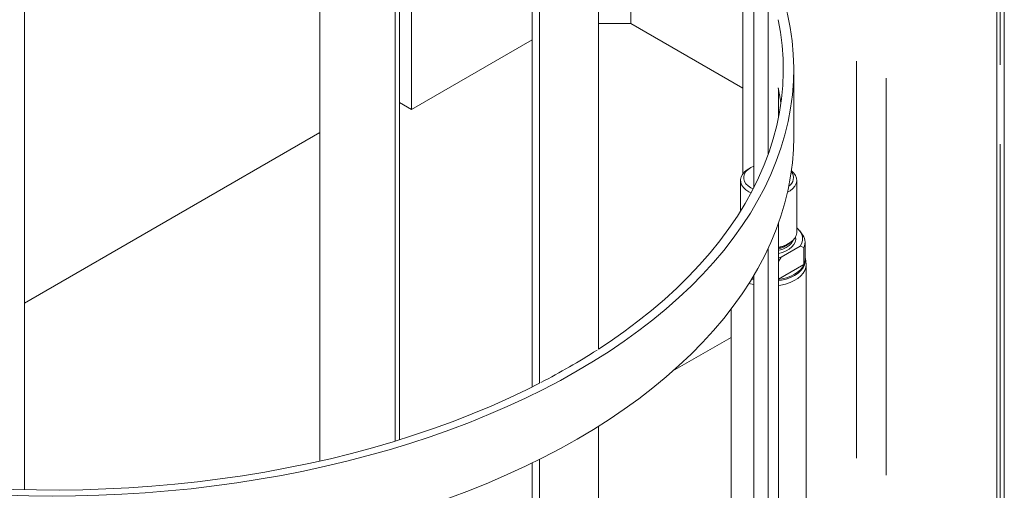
# Model space of a CAD drawing. Header units: millimetres. Extents: x 450 to 25135, y 150 to 17673.
# Tile 371 of 463: x 20945 to 21418, y 11004 to 11230. Entities that reach past the tile are written whole.
import ezdxf

# ---------------------------------------------------------------- set-up
doc = ezdxf.new("R2010")
doc.units = ezdxf.units.MM
doc.linetypes.add('SLD-Centrada-doble', pattern=[12.7, 6.35, -1.27, 1.27, -1.27, 1.27, -1.27])
doc.linetypes.add('SLD-Continua', pattern=[0])
doc.layers.add('OCULTA', color=8, linetype='SLD-Continua')

msp = doc.modelspace()

# ---------------------------------------------------------------- linework, layer by layer
at = {"layer": 'OCULTA', "linetype": 'SLD-Continua', "lineweight": 18, "ltscale": 30}
for p, q in [((21414.18, 11695.45), (21414.18, 10218.47)), ((21417.79, 10216.39), (21417.79, 11692.06)), ((21304.43, 11165.09), (21304.43, 11621.41)), ((21297.48, 11149.07), (21297.48, 11608.33)), ((21222.97, 11071.61), (21222.97, 11536.12)), ((21191.15, 11053.53), (21191.15, 11518.49)), ((21194.68, 11055.29), (21194.68, 11520.24)), ((21125.41, 11027.53), (21125.41, 11493.04)), ((21089.16, 11017.94), (21089.16, 11483.61)), ((20947.43, 11004.24), (20947.43, 11470.11)), ((21127.53, 11028.18), (21127.53, 11351.3)), ((21133.18, 11186.67), (21133.18, 11343.98)), ((21133.18, 11186.67), (21133.18, 11343.98)), ((21133.18, 11186.67), (21133.18, 11343.98)), ((21292.28, 11155.83), (21292.28, 11239.77)), ((21292.28, 11155.83), (21292.28, 11239.77)), ((21292.28, 11155.83), (21292.28, 11239.77)), ((21222.97, 11227.89), (21238.54, 11227.89)), ((21222.97, 11227.89), (21238.54, 11227.89)), ((21222.97, 11227.89), (21238.54, 11227.89)), ((21292.28, 11196.87), (21238.54, 11227.89)), ((21292.28, 11196.87), (21238.54, 11227.89)), ((21292.28, 11196.87), (21238.54, 11227.89)), ((21191.15, 11220.13), (21133.18, 11186.67)), ((21191.15, 11220.13), (21133.18, 11186.67)), ((21191.15, 11220.13), (21133.18, 11186.67)), ((21316.7, 11173.41), (21316.7, 11206.07)), ((21309.35, 11182.68), (21309.35, 11196.8)), ((21133.18, 11186.67), (21127.53, 11189.93)), ((21133.18, 11186.67), (21127.53, 11189.93)), ((21133.18, 11186.67), (21127.53, 11189.93)), ((20947.43, 11093.75), (21089.16, 11175.55)), ((20947.43, 11093.75), (21089.16, 11175.55)), ((20947.43, 11093.75), (21089.16, 11175.55)), ((21296.16, 11158.83), (21295.1, 11158.22)), ((21291.15, 11152.71), (21291.15, 11137.87)), ((21318.15, 11127.8), (21318.15, 11152.71)), ((21296.21, 11146.63), (21295.11, 11147.2)), ((21296.17, 11149.04), (21297.19, 11148.51)), ((21309.35, 10728.3), (21309.35, 11131.92)), ((21320.63, 11127.02), (21319.57, 11128.39)), ((21313.35, 11121.8), (21314.2, 11122.3)), ((21322.15, 11114.74), (21322.15, 11122.9)), ((21304.43, 10663.66), (21304.43, 11119.99)), ((21310.67, 11115.76), (21319.85, 11121.06)), ((21319.85, 11121.06), (21321.63, 11120.46)), ((21321.63, 11120.46), (21321.63, 11112.29)), ((21309.35, 11115.5), (21310.67, 11115.76)), ((21310.67, 11115.76), (21309.35, 11113.8)), ((21309.35, 11105.2), (21321.63, 11112.29)), ((21322.65, 10167.43), (21322.65, 11112.14)), ((21296.77, 11105.72), (21297.48, 11105.52)), ((21297.48, 10647.64), (21297.48, 11106.9)), ((21286.65, 11090.9), (21286.65, 10787.15)), ((21258.75, 11061.22), (21286.65, 11077.32)), ((21258.75, 11061.22), (21286.65, 11077.32)), ((21258.75, 11061.22), (21286.65, 11077.32)), ((21222.97, 10570.18), (21222.97, 11034.69)), ((21194.68, 10553.86), (21194.68, 11018.82)), ((21191.15, 10552.1), (21191.15, 11017.07))]:
    msp.add_line(p, q, dxfattribs=at)
at = {"layer": 'OCULTA', "linetype": 'SLD-Centrada-doble', "lineweight": 18, "ltscale": 30}
for p, q in [((21415.79, 10217.54), (21415.79, 11693.21)), ((21346.77, 10257.37), (21346.77, 11462.3)), ((21361, 10249.16), (21361, 11455.11)), ((21238.54, 11227.89), (21238.54, 11297.01)), ((21238.54, 11227.89), (21238.54, 11297.01)), ((21238.54, 11227.89), (21238.54, 11297.01)), ((21296.47, 11105.22), (21297.48, 11104.94))]:
    msp.add_line(p, q, dxfattribs=at)
at = {"layer": 'OCULTA', "linetype": 'SLD-Continua', "lineweight": 18, "ltscale": 30, "flags": 128}
for points in [[(20609.16, 11182.04), (20610.64, 11175.64), (20612.48, 11169.27), (20614.66, 11162.93), (20617.19, 11156.64), (20620.06, 11150.39), (20623.28, 11144.21), (20626.82, 11138.08), (20630.7, 11132.02), (20634.91, 11126.03), (20639.45, 11120.13), (20644.3, 11114.31), (20649.47, 11108.58), (20654.95, 11102.95), (20660.74, 11097.42), (20666.82, 11091.99), (20673.2, 11086.69), (20679.87, 11081.5), (20686.81, 11076.43), (20694.03, 11071.49), (20701.51, 11066.69), (20709.25, 11062.03), (20717.25, 11057.5), (20725.48, 11053.13), (20733.96, 11048.91), (20742.65, 11044.84), (20751.57, 11040.94), (20760.69, 11037.2), (20770.02, 11033.62), (20779.53, 11030.22), (20789.23, 11026.99), (20799.1, 11023.94), (20809.13, 11021.08), (20819.31, 11018.39), (20829.63, 11015.89), (20840.08, 11013.59), (20850.66, 11011.47), (20861.34, 11009.55), (20872.13, 11007.82), (20883, 11006.29), (20893.95, 11004.95), (20904.97, 11003.82), (20916.05, 11002.89), (20927.17, 11002.16), (20938.32, 11001.63), (20949.5, 11001.31), (20960.69, 11001.19), (20971.88, 11001.27), (20983.07, 11001.56), (20994.23, 11002.05), (21005.35, 11002.74), (21016.44, 11003.64), (21027.47, 11004.73), (21038.43, 11006.03), (21049.32, 11007.53), (21060.12, 11009.22), (21070.83, 11011.11), (21081.42, 11013.19), (21091.9, 11015.46), (21102.25, 11017.93), (21112.45, 11020.58), (21122.51, 11023.41), (21132.41, 11026.43), (21142.14, 11029.62), (21151.68, 11032.99), (21161.04, 11036.54), (21170.2, 11040.25), (21179.16, 11044.12), (21187.9, 11048.16), (21196.41, 11052.35), (21204.69, 11056.7), (21212.73, 11061.2), (21220.52, 11065.84), (21228.05, 11070.61), (21235.31, 11075.53), (21242.31, 11080.57), (21249.02, 11085.74), (21255.45, 11091.03), (21261.59, 11096.43), (21267.43, 11101.94), (21272.97, 11107.55), (21278.2, 11113.27), (21283.11, 11119.07), (21287.7, 11124.96), (21291.97, 11130.93), (21295.91, 11136.98), (21299.52, 11143.09), (21302.79, 11149.27), (21305.72, 11155.5), (21308.31, 11161.79), (21310.56, 11168.12), (21312.46, 11174.48), (21314.01, 11180.88), (21315.21, 11187.3), (21316.06, 11193.74), (21316.56, 11200.2), (21316.7, 11206.66), (21316.49, 11213.12), (21315.93, 11219.57), (21315.02, 11226.01), (21313.76, 11232.42), (21312.14, 11238.82), (21310.18, 11245.18), (21309.35, 11247.56)], [(21222.97, 11071.66), (21228.04, 11075.01), (21235.11, 11079.96), (21241.91, 11085.03), (21248.43, 11090.23), (21254.66, 11095.54), (21260.59, 11100.96), (21266.22, 11106.49), (21271.55, 11112.12), (21276.56, 11117.85), (21281.25, 11123.66), (21285.62, 11129.56), (21289.67, 11135.53), (21293.39, 11141.58), (21296.77, 11147.69), (21299.81, 11153.86), (21302.51, 11160.08), (21304.87, 11166.35), (21306.88, 11172.65), (21308.55, 11179), (21309.86, 11185.37), (21310.82, 11191.75), (21311.44, 11198.16), (21311.7, 11204.57), (21311.6, 11210.99), (21311.15, 11217.39), (21310.36, 11223.79), (21309.3, 11229.73)], [(21310.56, 11189.74), (21310.36, 11191.13), (21309.3, 11197.06)], [(20609.16, 11149.38), (20610.64, 11142.97), (20612.48, 11136.6), (20614.66, 11130.26), (20617.19, 11123.97), (20620.06, 11117.73), (20623.28, 11111.54), (20626.82, 11105.41), (20630.7, 11099.35), (20634.91, 11093.37), (20639.45, 11087.46), (20644.3, 11081.64), (20649.47, 11075.91), (20654.95, 11070.28), (20660.74, 11064.75), (20666.82, 11059.33), (20673.2, 11054.02), (20679.87, 11048.83), (20686.81, 11043.76), (20694.03, 11038.83), (20701.51, 11034.02), (20709.25, 11029.36), (20717.25, 11024.84), (20725.48, 11020.46), (20733.96, 11016.24), (20742.65, 11012.18), (20751.57, 11008.27), (20760.69, 11004.53), (20770.02, 11000.96), (20779.53, 10997.55), (20789.23, 10994.33), (20799.1, 10991.28), (20809.13, 10988.41), (20819.31, 10985.73), (20829.63, 10983.23), (20840.08, 10980.92), (20850.66, 10978.8), (20861.34, 10976.88), (20872.13, 10975.15), (20883, 10973.62), (20893.95, 10972.29), (20904.97, 10971.15), (20916.05, 10970.22), (20927.17, 10969.49), (20938.32, 10968.97), (20949.5, 10968.64), (20960.69, 10968.52), (20971.88, 10968.61), (20983.07, 10968.89), (20994.23, 10969.38), (21005.35, 10970.08), (21016.44, 10970.97), (21027.47, 10972.07), (21038.43, 10973.36), (21049.32, 10974.86), (21060.12, 10976.55), (21070.83, 10978.44), (21081.42, 10980.52), (21091.9, 10982.8), (21102.25, 10985.26), (21112.45, 10987.91), (21122.51, 10990.75), (21132.41, 10993.76), (21142.14, 10996.96), (21151.68, 11000.33), (21161.04, 11003.87), (21170.2, 11007.58), (21179.16, 11011.46), (21187.9, 11015.5), (21196.41, 11019.69), (21204.69, 11024.04), (21212.73, 11028.53), (21220.52, 11033.17), (21228.05, 11037.95), (21235.31, 11042.86), (21242.31, 11047.91), (21249.02, 11053.07), (21255.45, 11058.36), (21261.59, 11063.76), (21267.43, 11069.27), (21272.97, 11074.89), (21278.2, 11080.6), (21283.11, 11086.4), (21287.7, 11092.29), (21291.97, 11098.27), (21295.91, 11104.31), (21299.52, 11110.43), (21302.79, 11116.61), (21305.72, 11122.84), (21308.31, 11129.12), (21310.56, 11135.45), (21312.46, 11141.82), (21314.01, 11148.22), (21315.21, 11154.64), (21316.06, 11161.08), (21316.56, 11167.53), (21316.7, 11173.41)], [(21297.48, 11159.49), (21296.17, 11158.83), (21294.82, 11157.91), (21293.78, 11156.86), (21293.06, 11155.73), (21292.7, 11154.54), (21292.7, 11153.33), (21293.06, 11152.14), (21293.78, 11151.01), (21294.82, 11149.96), (21296.17, 11149.04)], [(21295.11, 11147.2), (21293.66, 11148.18), (21292.52, 11149.29), (21291.71, 11150.49), (21291.26, 11151.75), (21291.16, 11153.03), (21291.44, 11154.31), (21292.08, 11155.54), (21293.05, 11156.7), (21294.35, 11157.75), (21295.1, 11158.22)], [(21315.6, 11157.27), (21315.64, 11157.24), (21316.78, 11156.13), (21317.59, 11154.93), (21318.05, 11153.67), (21318.14, 11152.39), (21317.86, 11151.11), (21317.23, 11149.88), (21316.25, 11148.72), (21314.95, 11147.67), (21313.73, 11146.94)], [(21309.35, 11120.5), (21309.56, 11120.54), (21311.56, 11121.11), (21313.38, 11121.86), (21314.95, 11122.77), (21316.25, 11123.81), (21317.23, 11124.97), (21317.86, 11126.2), (21318.14, 11127.48), (21318.15, 11127.8)], [(21319.85, 11121.06), (21320.6, 11122.46), (21320.96, 11123.91), (21320.93, 11125.37), (21320.52, 11126.81), (21319.72, 11128.19), (21318.56, 11129.49), (21318.15, 11129.85)], [(21309.35, 11105.01), (21311.14, 11105.36), (21313.27, 11105.95), (21315.24, 11106.7), (21317.03, 11107.59), (21318.58, 11108.62), (21319.88, 11109.76), (21320.91, 11110.99), (21321.63, 11112.29)], [(21321.63, 11112.29), (21322.07, 11113.76), (21322.15, 11114.74)], [(21322.64, 11112.15), (21322.5, 11114.06), (21322.15, 11115.58)], [(20920.72, 11005.46), (20931.01, 11004.85), (20942.09, 11004.39), (20953.19, 11004.13), (20964.31, 11004.08), (20975.42, 11004.23), (20986.51, 11004.58), (20997.59, 11005.14), (21008.62, 11005.9), (21019.61, 11006.86), (21030.54, 11008.02), (21041.4, 11009.38), (21052.18, 11010.94), (21062.87, 11012.69), (21073.45, 11014.65), (21083.93, 11016.79), (21094.28, 11019.12), (21104.5, 11021.65), (21114.57, 11024.36), (21124.49, 11027.25), (21134.24, 11030.32), (21143.82, 11033.57), (21153.22, 11037), (21162.42, 11040.59), (21171.43, 11044.35), (21180.22, 11048.28), (21188.79, 11052.36), (21194.65, 11055.31)]]:
    msp.add_lwpolyline(points, dxfattribs=at)
at = {"layer": 'OCULTA', "linetype": 'SLD-Centrada-doble', "lineweight": 18, "ltscale": 30, "flags": 128}
for points in [[(21317.55, 11125.49), (21317.55, 11125.46), (21317.64, 11124.23), (21317.37, 11123), (21316.76, 11121.81), (21315.82, 11120.7), (21314.57, 11119.69), (21313.05, 11118.81), (21311.31, 11118.09), (21309.38, 11117.55), (21309.35, 11117.54)], [(21309.35, 11118.98), (21309.72, 11119.08), (21311.53, 11119.68), (21313.14, 11120.46), (21314.48, 11121.38), (21315.53, 11122.43), (21316.24, 11123.56), (21316.41, 11123.98)], [(21309.35, 11104.43), (21310.82, 11104.7), (21313.11, 11105.31), (21315.23, 11106.09), (21317.14, 11107.04), (21318.79, 11108.14), (21320.15, 11109.37), (21321.2, 11110.69), (21321.91, 11112.08), (21322.27, 11113.52), (21322.27, 11114.98), (21322.15, 11115.62)], [(21322.65, 11112.15), (21322.52, 11110.87), (21322.04, 11109.45), (21321.22, 11108.08), (21320.08, 11106.79), (21318.64, 11105.6), (21316.93, 11104.54), (21314.98, 11103.63), (21312.82, 11102.88), (21310.51, 11102.32), (21309.35, 11102.11)], [(21297.48, 11102.61), (21295.92, 11103.05), (21295.26, 11103.28)]]:
    msp.add_lwpolyline(points, dxfattribs=at)
at = {"layer": 'OCULTA', "linetype": 'SLD-Continua', "lineweight": 18, "ltscale": 900}
for centre, radius, start, end in [((21311.84, 11153.88), 4.74, 301.9757, 38.6772), ((21315.76, 11122.92), 6.36, 337.2473, 40.1354), ((21305.98, 11134.95), 15.07, 282.9105, 299.2654), ((21044.54, 11348.09), 329.02, 297.2818, 302.7006)]:
    msp.add_arc(centre, radius, start, end, dxfattribs=at)
at = {"layer": 'OCULTA', "linetype": 'SLD-Centrada-doble', "lineweight": 18, "ltscale": 900}
msp.add_arc((21306.77, 11131.89), 12.3, 282.1231, 313.3333, dxfattribs=at)

doc.saveas('drawing.dxf')
